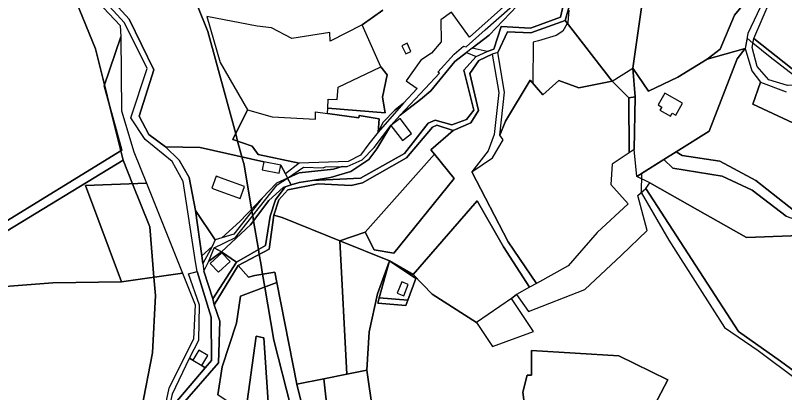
# Model space of a CAD drawing. Extents: x -477304 to -465429, y -1159113 to -1149210.
# Drawn here: x -475269 to -474865.5, y -1151833 to -1151635 of the extents above; entities that cross this region are included whole.
import ezdxf

# ---------------------------------------------------------------- set-up
doc = ezdxf.new("R2010")
doc.units = 0
for name, color, linetype in [('BPEJ_s', 7, 'Continuous'), ('orna_s', 7, 'Continuous'), ('PUPFL_s', 7, 'Continuous'), ('trav_porost_s', 7, 'Continuous'), ('voda_s', 7, 'Continuous'), ('zahrada_s', 7, 'Continuous')]:
    doc.layers.add(name, color=color, linetype=linetype)

msp = doc.modelspace()

# ---------------------------------------------------------------- linework, layer by layer
at = {"layer": 'BPEJ_s'}
for points in [[(-475114.64, -1151905.73), (-475115.45, -1151898.42), (-475115.88, -1151894.57), (-475120, -1151857.5), (-475123.04, -1151845.81), (-475124.43, -1151840.45), (-475133.5, -1151805.5), (-475138.21, -1151777.53), (-475139.34, -1151770.81), (-475140.32, -1151764.99), (-475141.09, -1151760.47), (-475141.52, -1151757.9), (-475144.06, -1151742.79), (-475144.51, -1151740.16), (-475144.91, -1151737.75), (-475145.08, -1151736.75), (-475149, -1151713.5), (-475150.16, -1151709.23), (-475152.39, -1151700.99), (-475153.43, -1151697.17), (-475168, -1151643.5), (-475214.29, -1151528.13)], [(-475214.29, -1151528.13), (-475168, -1151643.5), (-475153.43, -1151697.17), (-475152.39, -1151700.99), (-475150.16, -1151709.23), (-475149, -1151713.5), (-475145.08, -1151736.75), (-475144.91, -1151737.75), (-475144.51, -1151740.16), (-475144.06, -1151742.79), (-475141.52, -1151757.9), (-475141.09, -1151760.47), (-475140.32, -1151764.99), (-475139.34, -1151770.81), (-475138.21, -1151777.53), (-475133.5, -1151805.5), (-475124.43, -1151840.45)], [(-475242.2, -1151615.1), (-475227, -1151652.5), (-475222.29, -1151671.5), (-475219.46, -1151682.92), (-475213.71, -1151706.11), (-475212.5, -1151711), (-475277.5, -1151750.5)], [(-475208.53, -1151871.62), (-475197, -1151812), (-475195.5, -1151782), (-475196.3, -1151772.38), (-475198.5, -1151746), (-475207.55, -1151723.36), (-475212.5, -1151711), (-475213.71, -1151706.11), (-475219.46, -1151682.92), (-475222.29, -1151671.5), (-475227, -1151652.5), (-475242.2, -1151615.1)], [(-474978.62, -1151632.32), (-474979.26, -1151638.72), (-474979.54, -1151639.21), (-474981.82, -1151643.19), (-474985.23, -1151645.54), (-474994.6, -1151648.31), (-474997.34, -1151649.12), (-474997.57, -1151670.67), (-474992.25, -1151676.67), (-474983.95, -1151669.11), (-474973.45, -1151672.98), (-474956.01, -1151669.52), (-474945.08, -1151662.68), (-474936.82, -1151674.72), (-474921.42, -1151667.39), (-474906.07, -1151657.98), (-474899.28, -1151652.68), (-474891.84, -1151634.96)], [(-474978.62, -1151632.32), (-474979.26, -1151638.72), (-474979.54, -1151639.21), (-474981.82, -1151643.19), (-474985.23, -1151645.54), (-474994.6, -1151648.31), (-474997.34, -1151649.12), (-474997.57, -1151670.67), (-474992.25, -1151676.67), (-474983.95, -1151669.11), (-474973.45, -1151672.98), (-474956.01, -1151669.52), (-474945.08, -1151662.68), (-474936.82, -1151674.72), (-474921.42, -1151667.39), (-474906.07, -1151657.98), (-474899.28, -1151652.68), (-474891.84, -1151634.96)], [(-474860.79, -1151666.42), (-474873.11, -1151657), (-474882.08, -1151649.49), (-474885.14, -1151646.92), (-474886.16, -1151652.4), (-474890.39, -1151657.84), (-474905.01, -1151695.68), (-474922.44, -1151706.65), (-474928.83, -1151710.67), (-474940.47, -1151717.99), (-474940.79, -1151728.02)], [(-474860.79, -1151666.42), (-474873.11, -1151657), (-474882.08, -1151649.49), (-474885.14, -1151646.92), (-474886.16, -1151652.4), (-474890.39, -1151657.84), (-474905.01, -1151695.68), (-474922.44, -1151706.65), (-474928.83, -1151710.67), (-474940.47, -1151717.99), (-474940.79, -1151728.02), (-474926.2, -1151752.93), (-474911.26, -1151776.48), (-474897.01, -1151798.74), (-474879.32, -1151810.88), (-474858.46, -1151826.42)], [(-475277.5, -1151750.5), (-475212.5, -1151711), (-475207.55, -1151723.36), (-475198.5, -1151746), (-475196.3, -1151772.38), (-475195.5, -1151782), (-475197, -1151812), (-475208.53, -1151871.62), (-475210.84, -1151883.59), (-475211.5, -1151887)], [(-474940.79, -1151728.02), (-474926.2, -1151752.93), (-474911.26, -1151776.48), (-474897.01, -1151798.74), (-474879.32, -1151810.88), (-474858.46, -1151826.42)]]:
    msp.add_lwpolyline(points, dxfattribs=at)
at = {"layer": 'orna_s'}
for points in [[(-475013.02, -1151756.51), (-474999.35, -1151777.69), (-475006.13, -1151781.45), (-475008.82, -1151783.51), (-475027.04, -1151796.22), (-475050.35, -1151781.22), (-475060.26, -1151771.01), (-475026.81, -1151732.27)], [(-475135.79, -1151757.67), (-475133.46, -1151739.79), (-475128.96, -1151741.01), (-475098.8, -1151753.23), (-475095.08, -1151823.3), (-475107.26, -1151825.7), (-475121.31, -1151828.47), (-475131.9, -1151775.16), (-475132.97, -1151769.76), (-475143.36, -1151771.47), (-475146.75, -1151772.35), (-475152.11, -1151766.29)]]:
    msp.add_lwpolyline(points, close=True, dxfattribs=at)
at = {"layer": 'PUPFL_s'}
for points in [[(-474871.87, -1151555.05), (-474866.05, -1151546.11), (-474857.8, -1151539.36), (-474829.72, -1151549.08), (-474810.75, -1151545.1), (-474789.99, -1151531.57), (-474777.15, -1151525.8), (-474786.53, -1151539.76), (-474803.27, -1151560.45), (-474855.3, -1151587.93), (-474863.19, -1151599.05), (-474868.01, -1151605.83), (-474891.84, -1151634.96), (-474899.28, -1151652.68), (-474906.07, -1151657.98), (-474921.42, -1151667.39), (-474936.82, -1151674.72), (-474945.08, -1151662.68), (-474938.33, -1151614.71), (-474922.85, -1151606.51), (-474916.45, -1151598.49), (-474907.51, -1151576.48), (-474894.25, -1151565.92)], [(-475304.11, -1151701.73), (-475299.09, -1151697.55), (-475341.94, -1151595.2), (-475285.15, -1151571.32), (-475248.7, -1151628.72), (-475240.69, -1151611.94), (-475214.04, -1151640.35), (-475213.75, -1151646.23), (-475222.46, -1151672), (-475213.18, -1151705.78), (-475281.04, -1151747.31), (-475279.98, -1151731.39), (-475285.61, -1151719.16), (-475295.56, -1151707.24)], [(-474724.55, -1151634.02), (-474736.3, -1151640.81), (-474743.12, -1151646.33), (-474756.98, -1151648.04), (-474781, -1151655.24), (-474826.48, -1151664.25), (-474852.43, -1151671.65), (-474864.04, -1151671.82), (-474873.8, -1151668.87), (-474879.83, -1151661.88), (-474882.55, -1151651.83), (-474881.58, -1151647.05), (-474861.56, -1151663.11), (-474726.87, -1151592.75), (-474720.91, -1151603.73), (-474710.65, -1151614.98), (-474707.67, -1151622.1), (-474708.01, -1151627.9)], [(-474981.78, -1151616.7), (-474980.95, -1151614.11), (-474977.46, -1151613.73), (-474966.33, -1151619.05), (-474961.89, -1151618.85), (-474953.56, -1151615.38), (-474938.33, -1151614.71), (-474945.08, -1151662.68), (-474943.9, -1151677.75), (-474947.16, -1151678.21), (-474956.01, -1151669.52), (-474980.66, -1151637.76), (-474976.94, -1151624.79)], [(-475015.95, -1151654.4), (-475010.93, -1151643.56), (-474998.68, -1151644.23), (-474980.66, -1151637.76), (-474956.01, -1151669.52), (-474973.45, -1151672.98), (-474983.95, -1151669.11), (-474992.25, -1151676.67), (-474999, -1151669.05), (-475011.91, -1151690.49), (-475014.82, -1151697.8), (-475012.34, -1151675.31)], [(-475249.39, -1151775.28), (-475294.85, -1151778.9), (-475315.73, -1151780.56), (-475316.12, -1151779.25), (-475313.6, -1151778.39), (-475309.19, -1151773.61), (-475292.54, -1151764.87), (-475284.39, -1151757.78), (-475281.04, -1151747.31), (-475213.18, -1151705.78), (-475222.46, -1151672), (-475213.75, -1151646.23), (-475213.27, -1151685.07), (-475206.8, -1151706.66), (-475200.26, -1151723.11), (-475232.29, -1151724.22), (-475213.3, -1151774.77)], [(-474890.39, -1151657.84), (-474886.16, -1151652.4), (-474882.75, -1151664.08), (-474878.1, -1151670.03), (-474882.09, -1151681.58), (-474840.16, -1151701.23), (-474823.4, -1151710.32), (-474819.49, -1151721.44), (-474827.36, -1151732.02), (-474844.65, -1151743.11), (-474857.53, -1151739.76), (-474880.6, -1151721.68), (-474899.48, -1151711.57), (-474919.29, -1151708.5), (-474922.44, -1151706.65), (-474905.01, -1151695.68)], [(-474947.02, -1151707.13), (-474947.16, -1151678.21), (-474943.9, -1151677.75), (-474944.42, -1151705.4)], [(-475050.1, -1151693.64), (-475047.91, -1151692.57), (-475039.42, -1151695.46), (-475051.01, -1151705.53), (-475049.21, -1151707.75), (-475085.5, -1151748.79), (-475098.8, -1151753.23), (-475128.96, -1151741.01), (-475133.46, -1151739.79), (-475130.86, -1151731.83), (-475126.02, -1151726.52), (-475110.1, -1151723.46), (-475092.8, -1151724.18), (-475086.92, -1151722.86), (-475063.8, -1151709.68)], [(-474843.36, -1151749.92), (-474885.43, -1151751.55), (-474911.12, -1151737), (-474936.23, -1151722.95), (-474943.01, -1151719.59), (-474928.83, -1151710.67), (-474924.05, -1151715.21), (-474898.27, -1151719.37), (-474882.5, -1151726.7), (-474864.63, -1151740.28), (-474850.54, -1151745.36), (-474835.1, -1151745.3), (-474816.73, -1151742.53), (-474797.95, -1151722.71), (-474801.46, -1151748.14)], [(-474889.6, -1151800.84), (-474914.07, -1151763.15), (-474938.29, -1151725.9), (-474936.23, -1151722.95), (-474911.12, -1151737), (-474885.43, -1151751.55), (-474843.36, -1151749.92), (-474801.46, -1151748.14), (-474826.51, -1151792.87), (-474846.67, -1151831.8), (-474867.7, -1151816.49)], [(-475098.8, -1151753.23), (-475072.81, -1151763.75), (-475078.98, -1151781.2), (-475083.48, -1151801.11), (-475084.66, -1151821.24), (-475095.08, -1151823.3)], [(-475058.98, -1151773.04), (-475063.16, -1151784.4), (-475078.11, -1151783.14), (-475072.81, -1151763.75)], [(-475068.73, -1151780.72), (-475065.25, -1151782.12), (-475062.87, -1151776.19), (-475066.35, -1151774.79)], [(-475063.16, -1151784.4), (-475064.2, -1151787.21), (-475078.9, -1151786.03), (-475078.11, -1151783.14)], [(-475105.21, -1151842.98), (-475107.26, -1151825.7), (-475095.08, -1151823.3), (-475084.66, -1151821.24), (-475081.53, -1151843.12), (-475076.6, -1151854.28), (-475060.27, -1151874.04), (-475067.54, -1151906.83), (-475105.36, -1151905.51), (-475106.54, -1151896), (-475089.97, -1151897.03), (-475090.72, -1151874.18), (-475095.24, -1151854.35), (-475096.98, -1151845.01)]]:
    msp.add_lwpolyline(points, close=True, dxfattribs=at)
for points in [[(-474840.16, -1151701.23), (-474882.09, -1151681.58), (-474878.1, -1151670.03), (-474864.73, -1151675.06)], [(-474864.63, -1151740.28), (-474882.5, -1151726.7), (-474898.27, -1151719.37), (-474924.05, -1151715.21), (-474928.83, -1151710.67), (-474922.44, -1151706.65), (-474919.29, -1151708.5), (-474899.48, -1151711.57), (-474880.6, -1151721.68), (-474857.53, -1151739.76)], [(-475081.53, -1151843.12), (-475084.66, -1151821.24), (-475083.48, -1151801.11), (-475078.98, -1151781.2), (-475072.81, -1151763.75), (-475078.11, -1151783.14), (-475078.9, -1151786.03), (-475064.2, -1151787.21), (-475063.16, -1151784.4), (-475058.98, -1151773.04), (-475072.81, -1151763.75), (-475060.26, -1151771.01), (-475050.35, -1151781.22), (-475027.04, -1151796.22), (-475018.68, -1151808.67), (-474997.21, -1151800.96), (-475008.82, -1151783.51), (-475006.13, -1151781.45), (-474999.9, -1151790.39), (-474970.24, -1151778.87), (-474951.01, -1151760.9), (-474937.61, -1151747.93), (-474942.49, -1151729.46), (-474938.29, -1151725.9), (-474914.07, -1151763.15), (-474889.6, -1151800.84), (-474867.7, -1151816.49), (-474846.67, -1151831.8)], [(-474935.78, -1151843.51), (-474926.74, -1151826.32), (-474952.44, -1151813.63), (-474998.17, -1151810.87), (-474998.21, -1151823.71), (-475000.52, -1151823.71), (-475002.83, -1151832.72), (-475000.44, -1151851.43)]]:
    msp.add_lwpolyline(points, dxfattribs=at)
at = {"layer": 'trav_porost_s'}
for points in [[(-474821.26, -1151573.48), (-474800.5, -1151563.51), (-474791.42, -1151553.19), (-474783.15, -1151541.16), (-474769.68, -1151547.65), (-474761.57, -1151555.47), (-474755.87, -1151564.05), (-474741.71, -1151578.12), (-474732.42, -1151584.23), (-474726.87, -1151592.75), (-474861.56, -1151663.11), (-474881.58, -1151647.05), (-474872.82, -1151626.58), (-474857.33, -1151596.8), (-474851.53, -1151589.68), (-474843.7, -1151584.28)], [(-474884.7, -1151644.55), (-474886.16, -1151652.4), (-474906.07, -1151657.98), (-474899.28, -1151652.68), (-474891.84, -1151634.96), (-474868.01, -1151605.83), (-474863.19, -1151599.05)], [(-474993.23, -1151617.8), (-475005.86, -1151629.97), (-475020.51, -1151645.32), (-475029.36, -1151652.14), (-475032.37, -1151654.46), (-475038.5, -1151659.19), (-475051.04, -1151674.64), (-475056.52, -1151679.11), (-475067.13, -1151687.36), (-475053.98, -1151673.35), (-475046.57, -1151665.34), (-475047.41, -1151664.8), (-475038.82, -1151655.35), (-475033.91, -1151651.08), (-475032.5, -1151651.41), (-475022.64, -1151642.49), (-474989.48, -1151613.44), (-474984.82, -1151611.18), (-474984.67, -1151611.65)], [(-475014.08, -1151640.8), (-475018, -1151652.71), (-475021.46, -1151653.98), (-475029.36, -1151652.14), (-475020.51, -1151645.32), (-475005.86, -1151629.97), (-474993.23, -1151617.8), (-474984.67, -1151611.65), (-474983.97, -1151613.85), (-474984.89, -1151614.76), (-474985.07, -1151617.18), (-474980.34, -1151624.39), (-474983.11, -1151635.96), (-474998.8, -1151641.67)], [(-475063.52, -1151649.63), (-475066.24, -1151650.9), (-475064.25, -1151655.14), (-475061.53, -1151653.87)], [(-474944.42, -1151705.4), (-474943.9, -1151677.75), (-474945.08, -1151662.68), (-474936.82, -1151674.72), (-474921.42, -1151667.39), (-474906.07, -1151657.98), (-474886.16, -1151652.4), (-474890.39, -1151657.84), (-474905.01, -1151695.68), (-474922.44, -1151706.65), (-474928.83, -1151710.67), (-474943.01, -1151719.59)], [(-475103.69, -1151719.99), (-475093.02, -1151716.87), (-475083.56, -1151710.58), (-475079.3, -1151705.07), (-475071.97, -1151692.79), (-475065.98, -1151700.63), (-475061.16, -1151696.95), (-475067.15, -1151689.11), (-475071.97, -1151692.79), (-475067.13, -1151687.36), (-475056.52, -1151679.11), (-475051.04, -1151674.64), (-475038.5, -1151659.19), (-475032.37, -1151654.46), (-475027.2, -1151656.63), (-475033.8, -1151663.68), (-475028.55, -1151684.65), (-475032.36, -1151689.61), (-475040.03, -1151692.5), (-475048.79, -1151689.9), (-475052.54, -1151691.63), (-475064.94, -1151707.53), (-475088, -1151720.39), (-475113.29, -1151721.57)], [(-475010.41, -1151753.85), (-474995.67, -1151775.64), (-474999.35, -1151777.69), (-475013.02, -1151756.51), (-475026.81, -1151732.27), (-475060.26, -1151771.01), (-475072.81, -1151763.75), (-475098.8, -1151753.23), (-475085.5, -1151748.79), (-475080.77, -1151757.97), (-475070.39, -1151759.81), (-475038.84, -1151720.56), (-475049.21, -1151707.75), (-475051.01, -1151705.53), (-475039.42, -1151695.46), (-475030.08, -1151691.42), (-475026.1, -1151684.9), (-475030.54, -1151665.43), (-475025.87, -1151658.74), (-475018.83, -1151655.35), (-475015.37, -1151675.4), (-475017.8, -1151697.47), (-475020.97, -1151706.09), (-475029.62, -1151717.05)], [(-475073.88, -1151666.13), (-475076.5, -1151677.97), (-475075.09, -1151686.18), (-475105.07, -1151683.74), (-475104.84, -1151678.93), (-475100.2, -1151679.13), (-475099.68, -1151672.64), (-475077.25, -1151662)], [(-474979.03, -1151766.4), (-474995.67, -1151775.64), (-475010.41, -1151753.85), (-475029.62, -1151717.05), (-475018.78, -1151709.81), (-475013.13, -1151700.26), (-475014.82, -1151697.8), (-475011.91, -1151690.49), (-474999, -1151669.05), (-474992.25, -1151676.67), (-474983.95, -1151669.11), (-474973.45, -1151672.98), (-474956.01, -1151669.52), (-474947.16, -1151678.21), (-474947.02, -1151707.13), (-474955.98, -1151713.11), (-474956.56, -1151723.69), (-474947.61, -1151733.81), (-474963.73, -1151748.89)], [(-474922.54, -1151687.32), (-474918.97, -1151681.06), (-474928.25, -1151675.76), (-474931.82, -1151682.01), (-474929.96, -1151683.09), (-474930.87, -1151684.7), (-474925.33, -1151687.87), (-474924.41, -1151686.25)], [(-475078.62, -1151696.27), (-475076.01, -1151690.98), (-475070.01, -1151684.75), (-475065.34, -1151681.04)], [(-475144.76, -1151703.65), (-475154.88, -1151700.13), (-475147.28, -1151684.62), (-475134.34, -1151688.21), (-475111.59, -1151689.47), (-475111.62, -1151685.69), (-475105.3, -1151686.54), (-475088.81, -1151688.76), (-475088.58, -1151687.46), (-475078.14, -1151689.22), (-475078.62, -1151696.27), (-475083.54, -1151702.35), (-475087.9, -1151708.36), (-475094.43, -1151711.61), (-475120.12, -1151712.54), (-475141.59, -1151708)], [(-475080.78, -1151704.39), (-475071.97, -1151692.79), (-475079.3, -1151705.07), (-475083.56, -1151710.58), (-475093.02, -1151716.87), (-475103.69, -1151719.99), (-475113.29, -1151721.57), (-475120.18, -1151722.7), (-475124.25, -1151723.99), (-475126.17, -1151720.37), (-475120.12, -1151717.57), (-475102.13, -1151715.72), (-475097.59, -1151714.29), (-475094.95, -1151714.25), (-475087.16, -1151710.72)], [(-475174.48, -1151737.41), (-475177.87, -1151720.05), (-475183, -1151710.89), (-475190.2, -1151703.91), (-475171.98, -1151704.31), (-475138.63, -1151711.83), (-475139.46, -1151716.09), (-475130.61, -1151717.82), (-475129.78, -1151713.56), (-475127.33, -1151718.18), (-475126.17, -1151720.37), (-475132, -1151723.08), (-475139.5, -1151730.92), (-475151.26, -1151743.21), (-475160.69, -1151751.72), (-475164.11, -1151752.77)], [(-475038.84, -1151720.56), (-475070.39, -1151759.81), (-475080.77, -1151757.97), (-475085.5, -1151748.79), (-475049.21, -1151707.75)], [(-475106.29, -1151714.41), (-475097.59, -1151714.29), (-475102.13, -1151715.72), (-475120.12, -1151717.57), (-475126.17, -1151720.37), (-475117.91, -1151714.59), (-475107.53, -1151715.08)], [(-475159.47, -1151720.91), (-475163.61, -1151719.41), (-475165.91, -1151725.75), (-475161.77, -1151727.24), (-475151.02, -1151731.15), (-475148.72, -1151724.81)], [(-475145.62, -1151744.84), (-475160.86, -1151759.15), (-475164.65, -1151756.93), (-475153.59, -1151751.57), (-475131.62, -1151723.96), (-475126.17, -1151720.37), (-475124.25, -1151723.99), (-475127.52, -1151725.03), (-475128.59, -1151725.36), (-475136.01, -1151732.19)], [(-475213.3, -1151774.77), (-475232.29, -1151724.22), (-475200.26, -1151723.11), (-475181.36, -1151770.27)], [(-475153.01, -1151764.56), (-475160.86, -1151759.15), (-475145.62, -1151744.84), (-475136.01, -1151732.19), (-475128.59, -1151725.36), (-475127.52, -1151725.03), (-475132.6, -1151731.78), (-475135.27, -1151740.33), (-475137.82, -1151755.76)], [(-475151.26, -1151743.21), (-475139.5, -1151730.92), (-475154.48, -1151749.82), (-475160.69, -1151751.72)], [(-475165.81, -1151756.34), (-475171.21, -1151761.21), (-475174.48, -1151737.41), (-475164.11, -1151752.77)], [(-475165.81, -1151756.34), (-475170.66, -1151765.21), (-475171.21, -1151761.21)], [(-475160.86, -1151759.15), (-475167.58, -1151763.94), (-475164.65, -1151756.93)], [(-475153.01, -1151764.56), (-475165.48, -1151783.78), (-475170.11, -1151769.17), (-475167.58, -1151763.94), (-475160.86, -1151759.15)], [(-475162.48, -1151769.76), (-475156.35, -1151764.08), (-475160.61, -1151759.59), (-475166.74, -1151765.27)], [(-475188.44, -1151830.68), (-475190.86, -1151842.11), (-475186.97, -1151868.2), (-475244.47, -1151877.31), (-475274.07, -1151881.88), (-475294.85, -1151778.9), (-475249.39, -1151775.28), (-475213.3, -1151774.77), (-475181.36, -1151770.27), (-475174.66, -1151786.81), (-475175.52, -1151804.89)], [(-475108.44, -1151880.63), (-475106.54, -1151896), (-475105.36, -1151905.51), (-475124.02, -1151905.96), (-475122.92, -1151838.75), (-475129.3, -1151845.94), (-475135.85, -1151845.59), (-475138.75, -1151804.18), (-475142.63, -1151803.37), (-475148.02, -1151842.63), (-475150.22, -1151842.75), (-475162.86, -1151834.11), (-475160.54, -1151819.38), (-475153.06, -1151796.59), (-475150.86, -1151782.29), (-475131.9, -1151775.16), (-475121.31, -1151828.47)], [(-474928.71, -1151848.25), (-474928.74, -1151851.24), (-474928.55, -1151880.67), (-474942.33, -1151877.03), (-474974.13, -1151859.23), (-475000.44, -1151851.43), (-475002.83, -1151832.72), (-475000.52, -1151823.71), (-474998.21, -1151823.71), (-474998.17, -1151810.87), (-474952.44, -1151813.63), (-474926.74, -1151826.32), (-474935.78, -1151843.51), (-474930.26, -1151847.95)], [(-475108.44, -1151880.63), (-475121.31, -1151828.47), (-475107.26, -1151825.7), (-475105.21, -1151842.98), (-475096.98, -1151845.01), (-475095.24, -1151854.35), (-475090.72, -1151874.18), (-475089.97, -1151897.03), (-475106.54, -1151896)]]:
    msp.add_lwpolyline(points, close=True, dxfattribs=at)
for points in [[(-475076.3, -1151632.22), (-475087.14, -1151639.89), (-475103.86, -1151648.46), (-475103.98, -1151644.02), (-475123.93, -1151647.08), (-475134.66, -1151641.57), (-475142.12, -1151640.72), (-475168.51, -1151635.62), (-475161.64, -1151659.67), (-475147.28, -1151684.62), (-475154.88, -1151700.13), (-475144.76, -1151703.65), (-475141.59, -1151708), (-475120.12, -1151712.54), (-475127.33, -1151718.18), (-475129.78, -1151713.56), (-475138.63, -1151711.83), (-475171.98, -1151704.31), (-475190.2, -1151703.91), (-475198.98, -1151697.43), (-475204.11, -1151687.91), (-475196.33, -1151663.48), (-475209.36, -1151636.97), (-475235.66, -1151607.86)], [(-475009.69, -1151627.61), (-475030.86, -1151646.4), (-475040.14, -1151633.3), (-475045.86, -1151637.36), (-475045.58, -1151648.85), (-475050.66, -1151654.88), (-475056.3, -1151658.56), (-475063.92, -1151669.4), (-475058.3, -1151673.35), (-475065.34, -1151681.04), (-475070.01, -1151684.75), (-475076.01, -1151690.98), (-475078.62, -1151696.27), (-475078.14, -1151689.22), (-475088.58, -1151687.46), (-475088.81, -1151688.76), (-475105.3, -1151686.54), (-475105.07, -1151683.74), (-475075.09, -1151686.18), (-475076.5, -1151677.97), (-475073.88, -1151666.13), (-475077.25, -1151662), (-475087.14, -1151639.89), (-475076.3, -1151632.22)], [(-475182.63, -1151840.34), (-475162.4, -1151817.38), (-475161.7, -1151795.4), (-475164.69, -1151786.9), (-475152.11, -1151766.29), (-475146.75, -1151772.35), (-475143.36, -1151771.47), (-475132.97, -1151769.76), (-475131.9, -1151775.16), (-475150.86, -1151782.29), (-475153.06, -1151796.59), (-475160.54, -1151819.38), (-475162.86, -1151834.11)], [(-475148.02, -1151842.63), (-475142.63, -1151803.37), (-475138.75, -1151804.18), (-475135.85, -1151845.59)]]:
    msp.add_lwpolyline(points, dxfattribs=at)
at = {"layer": 'voda_s'}
for points in [[(-475210.42, -1151971.81), (-475211.1, -1151948.54), (-475207.72, -1151937.04), (-475181.35, -1151898.38), (-475176.25, -1151887.17), (-475177.47, -1151870.96), (-475184.97, -1151845.15), (-475186.25, -1151839.64), (-475169.35, -1151819.86), (-475166.08, -1151816.04), (-475166.31, -1151793.43), (-475173.61, -1151769.36), (-475174.57, -1151764.25), (-475180.92, -1151722.1), (-475186.71, -1151711.72), (-475200.92, -1151700.12), (-475208.45, -1151688.69), (-475199.87, -1151662.89), (-475211.76, -1151638.88), (-475239.5, -1151608.42)], [(-475235.66, -1151607.86), (-475209.36, -1151636.97), (-475196.33, -1151663.48), (-475204.11, -1151687.91), (-475198.98, -1151697.43), (-475190.2, -1151703.91), (-475183, -1151710.89), (-475177.87, -1151720.05), (-475174.48, -1151737.41), (-475171.21, -1151761.21), (-475170.66, -1151765.21), (-475170.11, -1151769.17), (-475165.48, -1151783.78), (-475164.69, -1151786.9), (-475161.7, -1151795.4), (-475162.4, -1151817.38), (-475182.63, -1151840.34)], [(-474976.94, -1151624.79), (-474980.66, -1151637.76), (-474998.68, -1151644.23), (-475010.93, -1151643.56), (-475015.95, -1151654.4), (-475018.83, -1151655.35), (-475025.87, -1151658.74), (-475030.54, -1151665.43), (-475026.1, -1151684.9), (-475030.08, -1151691.42), (-475039.42, -1151695.46), (-475047.91, -1151692.57), (-475050.1, -1151693.64), (-475063.8, -1151709.68), (-475086.92, -1151722.86), (-475092.8, -1151724.18), (-475110.1, -1151723.46), (-475126.02, -1151726.52), (-475130.86, -1151731.83), (-475133.46, -1151739.79), (-475135.79, -1151757.67), (-475152.11, -1151766.29), (-475164.69, -1151786.9), (-475165.48, -1151783.78), (-475153.01, -1151764.56), (-475137.82, -1151755.76), (-475135.27, -1151740.33), (-475132.6, -1151731.78), (-475127.52, -1151725.03), (-475124.25, -1151723.99), (-475120.18, -1151722.7), (-475113.29, -1151721.57), (-475088, -1151720.39), (-475064.94, -1151707.53), (-475052.54, -1151691.63), (-475048.79, -1151689.9), (-475040.03, -1151692.5), (-475032.36, -1151689.61), (-475028.55, -1151684.65), (-475033.8, -1151663.68), (-475027.2, -1151656.63), (-475021.46, -1151653.98), (-475018, -1151652.71), (-475014.08, -1151640.8), (-474998.8, -1151641.67), (-474983.11, -1151635.96), (-474980.34, -1151624.39)]]:
    msp.add_lwpolyline(points, dxfattribs=at)
at = {"layer": 'zahrada_s'}
for points in [[(-475171.19, -1151818.77), (-475168.07, -1151813.53), (-475172.8, -1151810.71), (-475175.92, -1151815.96), (-475177.71, -1151814.9), (-475172.71, -1151805.42), (-475172.37, -1151787.04), (-475178.2, -1151770.55), (-475173.61, -1151769.36), (-475166.31, -1151793.43), (-475166.08, -1151816.04), (-475169.35, -1151819.86)], [(-475175.92, -1151815.96), (-475171.19, -1151818.77), (-475169.35, -1151819.86), (-475186.25, -1151839.64), (-475184.97, -1151845.15), (-475187.84, -1151845.56), (-475188.31, -1151841.88), (-475186.51, -1151833.53), (-475177.71, -1151814.9)]]:
    msp.add_lwpolyline(points, close=True, dxfattribs=at)

doc.saveas('drawing.dxf')
